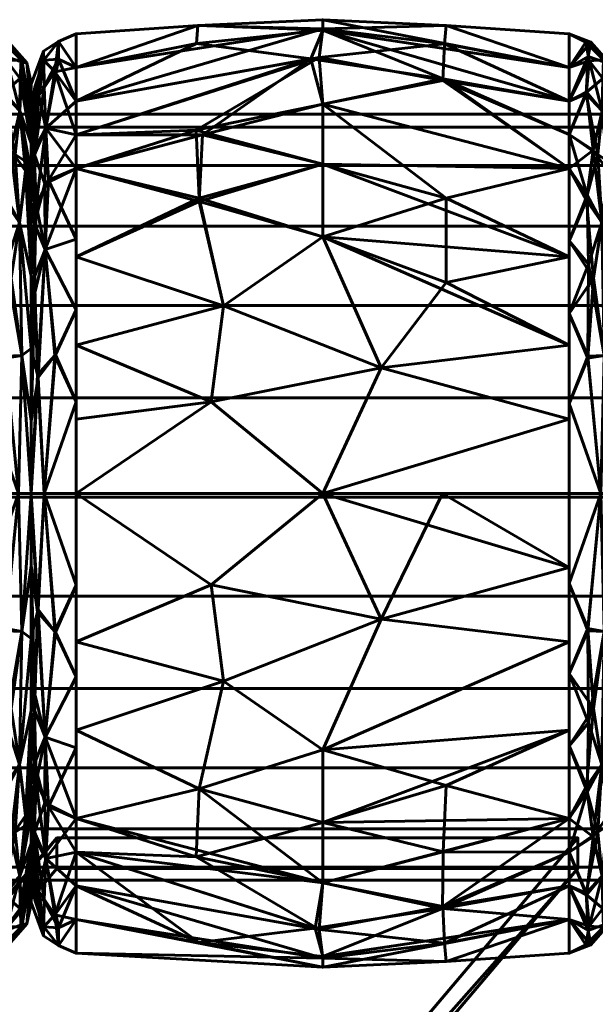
# Model space of a CAD drawing. Header units: millimetres. Extents: x -1091 to 1091, y -439 to 431.
# Tile 612 of 656: x 822 to 840, y 399 to 431. Entities that reach past the tile are written whole.
import ezdxf

# ---------------------------------------------------------------- set-up
doc = ezdxf.new("R2010")
doc.units = ezdxf.units.MM
doc.layers.add('I-FURN', color=30, linetype='Continuous', lineweight=50)

msp = doc.modelspace()

# ---------------------------------------------------------------- meshes
at = {"layer": 'I-FURN', "lineweight": 60}
mesh = msp.add_polyface(dxfattribs=at)
corners = [(823.458, 415.629, 740.004), (823.458, 426.239, 744.399), (823.458, 430.634, 755.009), (823.458, 426.239, 765.619), (823.458, 415.629, 770.014), (831.499, 415.629, 770.471), (839.54, 415.629, 770.015), (839.54, 426.24, 765.62), (839.54, 430.635, 755.009), (839.54, 426.24, 744.399), (839.54, 415.629, 740.004), (831.499, 415.629, 739.547), (839.54, 420.474, 768.008), (839.54, 420.474, 742.01), (823.458, 420.474, 768.007), (823.458, 420.474, 742.011), (831.499, 424, 768.01), (831.499, 424, 742.008), (831.499, 428.333, 763.824), (839.54, 428.437, 760.314), (831.499, 430.795, 758.026), (831.499, 430.745, 751.754), (823.458, 428.437, 760.314), (831.499, 428.333, 746.195), (839.54, 428.437, 749.704), (823.458, 428.437, 749.704), (839.54, 418.052, 769.011), (833.402, 419.732, 769.891), (827.856, 418.615, 770.085), (828.258, 421.757, 769.125), (823.458, 423.357, 766.813), (827.472, 425.265, 766.956), (831.499, 426.372, 766.13), (839.54, 418.052, 741.007), (833.402, 419.732, 740.127), (827.856, 418.615, 739.933), (828.258, 421.757, 740.894), (823.458, 423.357, 743.205), (839.54, 423.357, 766.814), (839.54, 423.357, 743.204), (835.526, 422.516, 741.293), (835.526, 425.265, 743.062), (831.499, 426.372, 743.888), (827.472, 425.161, 742.98), (827.572, 427.328, 745.066), (823.458, 427.338, 747.052), (839.54, 427.339, 762.967), (839.54, 429.536, 757.662), (835.526, 430.904, 756.513), (831.499, 431.091, 754.887), (835.475, 430.302, 759.523), (831.381, 429.862, 761.051), (823.458, 429.535, 752.357), (827.423, 430.9, 753.505), (823.458, 427.338, 762.967), (827.369, 427.489, 764.742), (835.413, 429.106, 762.367), (827.382, 430.31, 750.55), (831.108, 429.813, 748.855), (835.427, 429.158, 747.748), (839.54, 427.339, 747.051), (823.458, 429.535, 757.662), (839.54, 429.536, 752.356), (823.458, 418.052, 769.01), (823.458, 418.052, 741.008)]
mesh.append_faces([[corners[k] for k in face] for face in [(12, 27, 26), (7, 32, 38), (0, 35, 11), (62, 48, 8), (2, 53, 52), (52, 57, 25), (4, 28, 63)]], dxfattribs={"vtx0": -1, "vtx1": -1})
mesh.append_faces([[corners[k] for k in face] for face in [(34, 33, 11), (31, 29, 16), (12, 16, 27), (28, 5, 27), (18, 56, 51), (35, 34, 11), (43, 36, 37), (7, 18, 32), (18, 55, 32), (47, 48, 50), (20, 48, 49), (44, 42, 43), (9, 23, 59), (9, 41, 23), (5, 26, 27), (58, 59, 23), (58, 44, 45), (53, 21, 57), (28, 29, 14), (29, 27, 16), (27, 29, 28), (32, 31, 16), (31, 30, 29), (32, 55, 31), (32, 16, 38), (50, 56, 19), (34, 35, 36), (17, 41, 40), (36, 35, 15), (42, 17, 43), (34, 36, 17), (13, 34, 40), (34, 17, 40), (40, 41, 39), (42, 41, 17), (36, 43, 17), (23, 41, 42), (44, 43, 1), (57, 58, 25), (42, 44, 23), (20, 50, 48), (52, 53, 57), (21, 24, 59), (51, 50, 20), (51, 56, 50), (53, 61, 20), (21, 53, 49), (54, 55, 51), (31, 55, 3), (51, 55, 18), (7, 56, 18), (58, 57, 21), (59, 58, 21), (58, 23, 44), (49, 48, 62), (20, 22, 51), (20, 49, 53), (49, 62, 21)]], dxfattribs={"vtx0": -1, "vtx1": -1, "vtx2": -1})
mesh.append_faces([[corners[k] for k in face] for face in [(35, 0, 64), (34, 13, 33), (51, 22, 54), (50, 19, 47), (28, 14, 63), (36, 15, 37), (16, 12, 38), (41, 9, 39), (44, 1, 45), (56, 46, 19), (59, 60, 9), (59, 24, 60)]], dxfattribs={"vtx0": -1, "vtx2": -1})
mesh.append_faces([[corners[k] for k in face] for face in [(3, 30, 31), (4, 5, 28), (45, 25, 58), (39, 13, 40), (61, 22, 20), (62, 24, 21), (30, 14, 29), (37, 1, 43), (7, 46, 56), (47, 8, 48), (54, 3, 55), (2, 61, 53), (64, 15, 35)]], dxfattribs={"vtx1": -1, "vtx2": -1})
mesh.append_faces([[corners[k] for k in face] for face in [(5, 6, 26), (33, 10, 11)]], dxfattribs={"vtx2": -1})
mesh = msp.add_polyface(dxfattribs=at)
corners = [(820.54, 415.629, 740.004), (820.54, 426.24, 744.399), (820.54, 430.635, 755.009), (820.54, 426.24, 765.62), (820.54, 415.629, 770.015), (821.572, 415.629, 769.48), (821.986, 415.629, 768.395), (821.986, 425.094, 764.474), (821.986, 429.015, 755.009), (821.986, 425.094, 745.544), (821.986, 415.629, 741.623), (821.572, 415.629, 740.538), (820.54, 421.501, 767.582), (821.986, 420.362, 766.434), (821.986, 420.362, 743.584), (820.54, 421.501, 742.436), (821.61, 424.476, 766.405), (820.54, 428.437, 760.314), (821.61, 424.476, 743.613), (820.54, 428.437, 749.704), (821.618, 428.121, 762.207), (821.618, 428.121, 747.811), (821.986, 427.055, 759.742), (821.986, 427.055, 750.277), (821.697, 429.701, 757.62), (821.66, 429.784, 752.567), (821.68, 420.133, 768.62), (821.68, 420.133, 741.399), (820.54, 418.565, 768.798), (821.143, 420.114, 769.127), (821.173, 423.112, 767.774), (821.122, 425.367, 766.187), (820.54, 427.339, 762.967), (821.47, 426.69, 764.502), (821.853, 426.431, 763.962), (821.095, 428.671, 762.088), (821.164, 429.895, 758.957), (821.247, 430.363, 755.722), (820.54, 429.536, 752.356), (821.196, 429.754, 750.648), (821.986, 426.075, 762.108), (820.54, 429.536, 757.662), (821.103, 428.727, 748.045), (821.324, 426.838, 745.503), (820.54, 427.339, 747.051), (821.802, 426.155, 745.569), (821.986, 426.075, 747.91), (821.109, 425.197, 743.676), (821.331, 422.651, 742.104), (820.54, 418.565, 741.22), (821.149, 420.041, 740.872), (820.54, 423.87, 743.417), (820.54, 423.87, 766.601), (821.081, 430.363, 753.191), (821.986, 422.728, 765.454), (821.986, 422.728, 744.564), (821.986, 428.035, 757.375), (821.844, 429.68, 755.019), (821.986, 428.035, 752.643), (821.986, 417.996, 767.414), (821.986, 417.996, 742.604), (821.632, 429.172, 750.116)]
mesh.append_faces([[corners[k] for k in face] for face in [(28, 29, 12), (2, 53, 38), (3, 31, 32), (38, 39, 19), (41, 37, 2), (44, 43, 1), (52, 31, 3), (15, 50, 49), (51, 48, 15), (23, 61, 58), (6, 26, 5)]], dxfattribs={"vtx0": -1, "vtx1": -1})
mesh.append_faces([[corners[k] for k in face] for face in [(16, 26, 13), (31, 33, 32), (31, 16, 33), (29, 5, 26), (20, 22, 24), (50, 15, 48), (33, 34, 20), (43, 42, 21), (47, 18, 48), (5, 29, 28), (19, 39, 42), (47, 1, 43), (21, 45, 43), (20, 36, 35), (45, 55, 18), (20, 34, 40), (45, 18, 43), (31, 52, 30), (39, 53, 25), (21, 46, 45), (24, 56, 57), (35, 36, 17), (25, 61, 39), (29, 30, 12), (50, 48, 27), (30, 26, 16), (26, 30, 29), (31, 30, 16), (33, 20, 35), (16, 34, 33), (33, 35, 32), (36, 20, 24), (37, 36, 24), (37, 41, 36), (57, 37, 24), (38, 53, 39), (37, 53, 2), (39, 61, 42), (43, 44, 42), (47, 43, 18), (61, 23, 21), (48, 18, 27), (48, 51, 47), (49, 50, 11), (11, 50, 27), (25, 53, 37), (54, 34, 16), (18, 14, 27), (37, 57, 25), (57, 58, 25), (61, 25, 58), (42, 61, 21)]], dxfattribs={"vtx0": -1, "vtx1": -1, "vtx2": -1})
mesh.append_faces([[corners[k] for k in face] for face in [(26, 6, 59), (27, 10, 11), (24, 22, 56), (45, 46, 9), (27, 14, 60), (27, 60, 10), (35, 17, 32), (16, 13, 54), (34, 7, 40), (21, 23, 46), (45, 9, 55), (57, 56, 8)]], dxfattribs={"vtx0": -1, "vtx2": -1})
mesh.append_faces([[corners[k] for k in face] for face in [(54, 7, 34), (55, 14, 18), (8, 58, 57), (40, 22, 20), (41, 17, 36), (44, 19, 42), (51, 1, 47), (52, 12, 30), (59, 13, 26)]], dxfattribs={"vtx1": -1, "vtx2": -1})
mesh.append_faces([[corners[k] for k in face] for face in [(28, 4, 5), (11, 0, 49)]], dxfattribs={"vtx2": -1})
mesh = msp.add_polyface(dxfattribs=at)
corners = [(821.984, 415.629, 741.657), (821.984, 425.071, 745.568), (821.984, 428.982, 755.009), (821.984, 425.071, 764.451), (821.984, 415.629, 768.361), (822.406, 415.629, 769.469), (823.458, 415.629, 770.014), (823.458, 426.239, 765.619), (823.458, 430.634, 755.009), (823.458, 426.239, 744.399), (823.458, 415.629, 740.004), (822.406, 415.629, 740.549), (823.458, 421.619, 767.533), (821.984, 420.35, 766.406), (821.984, 420.35, 743.612), (823.458, 421.619, 742.485), (822.444, 423.587, 767.131), (822.444, 423.587, 742.887), (823.458, 428.437, 760.314), (823.458, 428.437, 749.704), (822.469, 427.548, 763.315), (822.4, 429.77, 757.996), (822.469, 427.548, 746.703), (822.4, 429.77, 752.022), (821.984, 427.026, 759.73), (821.984, 427.026, 750.288), (822.192, 419.497, 768.629), (822.213, 419.416, 741.329), (823.458, 418.624, 741.245), (822.784, 420.152, 740.944), (823.458, 418.624, 768.773), (822.764, 420.134, 769.067), (823.458, 423.929, 766.576), (821.984, 422.71, 765.428), (822.147, 425.054, 765.457), (822.09, 426.823, 763.313), (822.239, 428.615, 760.845), (822.759, 429.386, 760.353), (823.458, 429.535, 757.662), (822.874, 430.381, 756.482), (822.384, 430.064, 755.009), (822.875, 430.381, 753.528), (823.458, 429.535, 752.357), (822.882, 429.802, 750.647), (822.409, 428.892, 749.239), (821.984, 426.049, 747.928), (822.097, 426.687, 746.496), (822.101, 424.428, 744.163), (822.107, 428.889, 750.579), (821.984, 428.004, 752.649), (821.984, 426.049, 762.09), (822.438, 425.729, 744.613), (822.551, 425.849, 765.441), (822.106, 422.176, 742.658), (822.091, 422.699, 767.024), (821.984, 422.71, 744.59), (823.458, 423.929, 743.442), (823.458, 427.338, 762.967), (823.458, 427.338, 747.052), (821.984, 428.004, 757.369), (821.984, 417.99, 767.384), (821.984, 417.99, 742.635)]
mesh.append_faces([[corners[k] for k in face] for face in [(13, 54, 33), (28, 29, 15), (24, 36, 59), (8, 39, 38), (50, 36, 24), (9, 22, 58), (2, 40, 49), (55, 53, 14), (57, 52, 7), (18, 37, 57)]], dxfattribs={"vtx0": -1, "vtx1": -1})
mesh.append_faces([[corners[k] for k in face] for face in [(26, 54, 13), (37, 20, 57), (54, 16, 34), (31, 16, 26), (21, 37, 39), (46, 47, 1), (46, 51, 47), (17, 15, 29), (22, 43, 19), (9, 17, 51), (36, 37, 21), (41, 42, 43), (22, 44, 43), (39, 37, 38), (3, 34, 35), (51, 46, 22), (44, 23, 43), (40, 21, 39), (44, 22, 46), (48, 49, 23), (30, 31, 5), (29, 11, 27), (11, 29, 28), (17, 29, 27), (31, 12, 16), (5, 31, 26), (52, 20, 34), (54, 26, 16), (52, 34, 16), (35, 34, 20), (36, 35, 20), (36, 50, 35), (52, 57, 20), (40, 59, 21), (20, 37, 36), (8, 41, 39), (39, 41, 40), (40, 41, 23), (41, 43, 23), (48, 23, 44), (45, 48, 46), (47, 51, 17), (53, 47, 17), (53, 55, 47), (46, 48, 44), (40, 23, 49), (51, 22, 9), (32, 52, 16), (17, 27, 53), (53, 27, 61), (33, 54, 34), (59, 36, 21)]], dxfattribs={"vtx0": -1, "vtx1": -1, "vtx2": -1})
mesh.append_faces([[corners[k] for k in face] for face in [(34, 3, 33), (16, 12, 32), (17, 9, 56), (31, 30, 12), (37, 18, 38), (40, 2, 59), (41, 8, 42), (46, 1, 45), (48, 25, 49), (22, 19, 58), (27, 0, 61)]], dxfattribs={"vtx0": -1, "vtx2": -1})
mesh.append_faces([[corners[k] for k in face] for face in [(26, 13, 60, 4)]], dxfattribs={"vtx0": -1, "vtx3": -1})
mesh.append_faces([[corners[k] for k in face] for face in [(56, 15, 17), (11, 0, 27), (32, 7, 52), (4, 5, 26), (61, 14, 53), (42, 19, 43), (45, 25, 48), (50, 3, 35), (55, 1, 47)]], dxfattribs={"vtx1": -1, "vtx2": -1})
mesh.append_faces([[corners[k] for k in face] for face in [(5, 6, 30), (28, 10, 11)]], dxfattribs={"vtx2": -1})
mesh = msp.add_polyface(dxfattribs=at)
corners = [(839.54, 415.629, 740.004), (839.54, 426.24, 744.399), (839.54, 430.635, 755.009), (839.54, 426.24, 765.62), (839.54, 415.629, 770.015), (840.572, 415.629, 769.48), (840.986, 415.629, 768.395), (840.986, 425.094, 764.474), (840.986, 429.015, 755.009), (840.986, 425.094, 745.544), (840.986, 415.629, 741.623), (840.572, 415.629, 740.538), (839.54, 421.501, 767.582), (840.986, 420.362, 766.434), (840.986, 420.362, 743.584), (839.54, 421.501, 742.436), (840.61, 424.476, 766.405), (839.54, 428.437, 760.314), (840.61, 424.476, 743.613), (839.54, 428.437, 749.704), (840.618, 428.121, 762.207), (840.618, 428.121, 747.811), (840.986, 427.055, 759.742), (840.986, 427.055, 750.277), (840.697, 429.701, 757.62), (840.66, 429.784, 752.567), (840.68, 420.133, 768.62), (840.68, 420.133, 741.399), (839.54, 418.565, 768.798), (840.143, 420.114, 769.127), (840.173, 423.112, 767.774), (840.122, 425.367, 766.187), (839.54, 427.339, 762.967), (840.47, 426.69, 764.502), (840.853, 426.431, 763.962), (840.095, 428.671, 762.088), (840.164, 429.895, 758.957), (840.247, 430.363, 755.722), (839.54, 429.536, 752.356), (840.196, 429.754, 750.648), (840.986, 426.075, 762.108), (839.54, 429.536, 757.662), (840.103, 428.727, 748.045), (840.324, 426.838, 745.503), (839.54, 427.339, 747.051), (840.802, 426.155, 745.569), (840.986, 426.075, 747.91), (840.109, 425.197, 743.676), (840.331, 422.651, 742.104), (839.54, 418.565, 741.22), (840.149, 420.041, 740.872), (839.54, 423.87, 743.417), (839.54, 423.87, 766.601), (840.081, 430.363, 753.191), (840.986, 422.728, 765.454), (840.986, 422.728, 744.564), (840.986, 428.035, 757.375), (840.844, 429.68, 755.019), (840.986, 428.035, 752.643), (840.986, 417.996, 767.414), (840.986, 417.996, 742.604), (840.632, 429.172, 750.116)]
mesh.append_faces([[corners[k] for k in face] for face in [(28, 29, 12), (2, 53, 38), (3, 31, 32), (38, 39, 19), (41, 37, 2), (44, 43, 1), (52, 31, 3), (15, 50, 49), (51, 48, 15), (23, 61, 58), (6, 26, 5)]], dxfattribs={"vtx0": -1, "vtx1": -1})
mesh.append_faces([[corners[k] for k in face] for face in [(16, 26, 13), (31, 33, 32), (31, 16, 33), (29, 5, 26), (20, 22, 24), (50, 15, 48), (33, 34, 20), (43, 42, 21), (47, 18, 48), (5, 29, 28), (19, 39, 42), (47, 1, 43), (21, 45, 43), (20, 36, 35), (45, 55, 18), (20, 34, 40), (45, 18, 43), (31, 52, 30), (39, 53, 25), (21, 46, 45), (24, 56, 57), (35, 36, 17), (25, 61, 39), (29, 30, 12), (50, 48, 27), (30, 26, 16), (26, 30, 29), (31, 30, 16), (33, 20, 35), (16, 34, 33), (33, 35, 32), (36, 20, 24), (37, 36, 24), (37, 41, 36), (57, 37, 24), (38, 53, 39), (37, 53, 2), (39, 61, 42), (43, 44, 42), (47, 43, 18), (61, 23, 21), (48, 18, 27), (48, 51, 47), (49, 50, 11), (11, 50, 27), (25, 53, 37), (54, 34, 16), (18, 14, 27), (37, 57, 25), (57, 58, 25), (61, 25, 58), (42, 61, 21)]], dxfattribs={"vtx0": -1, "vtx1": -1, "vtx2": -1})
mesh.append_faces([[corners[k] for k in face] for face in [(26, 6, 59), (27, 10, 11), (24, 22, 56), (45, 46, 9), (27, 14, 60), (27, 60, 10), (35, 17, 32), (16, 13, 54), (34, 7, 40), (21, 23, 46), (45, 9, 55), (57, 56, 8)]], dxfattribs={"vtx0": -1, "vtx2": -1})
mesh.append_faces([[corners[k] for k in face] for face in [(54, 7, 34), (55, 14, 18), (8, 58, 57), (40, 22, 20), (41, 17, 36), (44, 19, 42), (51, 1, 47), (52, 12, 30), (59, 13, 26)]], dxfattribs={"vtx1": -1, "vtx2": -1})
mesh.append_faces([[corners[k] for k in face] for face in [(28, 4, 5), (11, 0, 49)]], dxfattribs={"vtx2": -1})
mesh = msp.add_polyface(dxfattribs=at)
corners = [(821.986, 415.629, 741.623), (821.986, 425.094, 745.544), (821.986, 429.015, 755.009), (821.986, 425.094, 764.474), (821.986, 415.629, 768.395), (821.986, 415.629, 755.009)]
mesh.append_faces([[corners[k] for k in face] for face in [(5, 2, 3, 4)]], dxfattribs={"vtx0": -1})
mesh.append_faces([[corners[k] for k in face] for face in [(5, 0, 1, 2)]], dxfattribs={"vtx3": -1})
mesh = msp.add_polyface(dxfattribs=at)
corners = [(821.984, 415.629, 755.009), (821.984, 415.629, 768.361), (821.984, 425.071, 764.451), (821.984, 428.982, 755.009), (821.984, 425.071, 745.568), (821.984, 415.629, 741.657)]
mesh.append_faces([[corners[k] for k in face] for face in [(2, 3, 0, 1)]], dxfattribs={"vtx1": -1})
mesh.append_faces([[corners[k] for k in face] for face in [(4, 5, 0, 3)]], dxfattribs={"vtx2": -1})
mesh = msp.add_polyface(dxfattribs=at)
corners = [(1005.286, 403.011, 755.21), (1005.286, 403.437, 758.445), (1005.286, 404.685, 761.46), (1005.286, 406.672, 764.048), (1005.286, 409.261, 766.035), (1005.286, 412.275, 767.284), (1005.286, 415.511, 767.71), (1005.286, 418.746, 767.284), (1005.286, 421.761, 766.035), (1005.286, 424.35, 764.048), (1005.286, 426.336, 761.46), (1005.286, 427.585, 758.445), (1005.286, 428.011, 755.21), (-1005.286, 428.011, 755.21), (-1005.286, 427.585, 758.445), (-1005.286, 426.336, 761.46), (-1005.286, 424.35, 764.048), (-1005.286, 421.761, 766.035), (-1005.286, 418.746, 767.284), (-1005.286, 415.511, 767.71), (-1005.286, 412.275, 767.284), (-1005.286, 409.261, 766.035), (-1005.286, 406.672, 764.048), (-1005.286, 404.685, 761.46), (-1005.286, 403.437, 758.445), (-1005.286, 403.011, 755.21)]
mesh.append_faces([[corners[k] for k in face] for face in [(13, 14, 11, 12)]], dxfattribs={"vtx1": -1})
mesh.append_faces([[corners[k] for k in face] for face in [(14, 15, 10, 11), (16, 17, 8, 9), (15, 16, 9, 10), (17, 18, 7, 8), (6, 7, 18, 19), (20, 21, 4, 5), (21, 22, 3, 4), (23, 24, 1, 2), (22, 23, 2, 3), (19, 20, 5, 6)]], dxfattribs={"vtx1": -1, "vtx3": -1})
mesh.append_faces([[corners[k] for k in face] for face in [(24, 25, 0, 1)]], dxfattribs={"vtx3": -1})
mesh = msp.add_polyface(dxfattribs=at)
corners = [(1005.286, 428.011, 755.21), (1005.286, 427.585, 751.974), (1005.286, 426.336, 748.96), (1005.286, 424.35, 746.371), (1005.286, 421.761, 744.384), (1005.286, 418.746, 743.136), (1005.286, 415.511, 742.71), (1005.286, 412.275, 743.136), (1005.286, 409.261, 744.384), (1005.286, 406.672, 746.371), (1005.286, 404.685, 748.96), (1005.286, 403.437, 751.974), (1005.286, 403.011, 755.21), (-1005.286, 403.011, 755.21), (-1005.286, 403.437, 751.974), (-1005.286, 404.685, 748.96), (-1005.286, 406.672, 746.371), (-1005.286, 409.261, 744.384), (-1005.286, 412.275, 743.136), (-1005.286, 415.511, 742.71), (-1005.286, 418.746, 743.136), (-1005.286, 421.761, 744.384), (-1005.286, 424.35, 746.371), (-1005.286, 426.336, 748.96), (-1005.286, 427.585, 751.974), (-1005.286, 428.011, 755.21)]
mesh.append_faces([[corners[k] for k in face] for face in [(13, 14, 11, 12)]], dxfattribs={"vtx1": -1})
mesh.append_faces([[corners[k] for k in face] for face in [(14, 15, 10, 11), (16, 17, 8, 9), (15, 16, 9, 10), (17, 18, 7, 8), (6, 7, 18, 19), (20, 21, 4, 5), (21, 22, 3, 4), (23, 24, 1, 2), (22, 23, 2, 3), (19, 20, 5, 6)]], dxfattribs={"vtx1": -1, "vtx3": -1})
mesh.append_faces([[corners[k] for k in face] for face in [(24, 25, 0, 1)]], dxfattribs={"vtx3": -1})
mesh = msp.add_polyface(dxfattribs=at)
corners = [(820.54, 415.629, 770.015), (820.54, 405.019, 765.62), (820.54, 400.624, 755.009), (820.54, 405.019, 744.399), (820.54, 415.629, 740.004), (821.572, 415.629, 740.538), (821.986, 415.629, 741.623), (821.986, 406.164, 745.544), (821.986, 402.244, 755.009), (821.986, 406.164, 764.474), (821.986, 415.629, 768.395), (821.572, 415.629, 769.48), (820.54, 409.758, 742.436), (821.986, 410.897, 743.584), (821.986, 410.897, 766.434), (820.54, 409.758, 767.582), (821.61, 406.783, 743.613), (820.54, 402.821, 749.704), (821.61, 406.783, 766.405), (820.54, 402.821, 760.314), (821.618, 403.138, 747.811), (821.618, 403.138, 762.207), (821.986, 404.204, 750.277), (821.986, 404.204, 759.742), (821.697, 401.558, 752.398), (821.66, 401.475, 757.451), (821.68, 411.126, 741.399), (821.68, 411.126, 768.62), (820.54, 412.694, 741.22), (821.143, 411.144, 740.891), (821.173, 408.147, 742.244), (821.122, 405.892, 743.831), (820.54, 403.92, 747.051), (821.47, 404.569, 745.516), (821.853, 404.828, 746.056), (821.095, 402.588, 747.931), (821.164, 401.364, 751.061), (821.247, 400.896, 754.296), (820.54, 401.723, 757.662), (821.196, 401.505, 759.37), (821.986, 405.184, 747.91), (820.54, 401.723, 752.356), (821.103, 402.532, 761.974), (821.324, 404.421, 764.515), (820.54, 403.92, 762.967), (821.802, 405.104, 764.449), (821.986, 405.184, 762.108), (821.109, 406.062, 766.342), (821.331, 408.608, 767.914), (820.54, 412.694, 768.798), (821.149, 411.218, 769.146), (820.54, 407.388, 766.601), (820.54, 407.388, 743.417), (821.081, 400.895, 756.827), (821.986, 408.531, 744.564), (821.986, 408.531, 765.454), (821.986, 403.224, 752.643), (821.844, 401.579, 754.999), (821.986, 403.224, 757.375), (821.986, 413.263, 742.604), (821.986, 413.263, 767.414), (821.632, 402.087, 759.902)]
mesh.append_faces([[corners[k] for k in face] for face in [(28, 29, 12), (2, 53, 38), (3, 31, 32), (38, 39, 19), (41, 37, 2), (44, 43, 1), (52, 31, 3), (15, 50, 49), (51, 48, 15), (23, 61, 58), (6, 26, 5)]], dxfattribs={"vtx0": -1, "vtx1": -1})
mesh.append_faces([[corners[k] for k in face] for face in [(29, 5, 26), (5, 29, 28), (33, 31, 16), (20, 22, 24), (50, 15, 48), (33, 34, 20), (43, 42, 21), (47, 18, 48), (16, 26, 13), (19, 39, 42), (47, 1, 43), (21, 45, 43), (20, 36, 35), (31, 52, 30), (45, 55, 18), (20, 34, 40), (45, 18, 43), (31, 33, 32), (39, 53, 25), (21, 46, 45), (24, 56, 57), (35, 36, 17), (25, 61, 39), (29, 30, 12), (50, 48, 27), (30, 26, 16), (26, 30, 29), (31, 30, 16), (33, 20, 35), (16, 34, 33), (33, 35, 32), (36, 20, 24), (37, 36, 24), (37, 41, 36), (57, 37, 24), (38, 53, 39), (37, 53, 2), (39, 61, 42), (43, 44, 42), (47, 43, 18), (61, 23, 21), (48, 18, 27), (48, 51, 47), (49, 50, 11), (11, 50, 27), (25, 53, 37), (54, 34, 16), (18, 14, 27), (37, 57, 25), (57, 58, 25), (61, 25, 58), (42, 61, 21)]], dxfattribs={"vtx0": -1, "vtx1": -1, "vtx2": -1})
mesh.append_faces([[corners[k] for k in face] for face in [(27, 10, 11), (26, 6, 59), (24, 22, 56), (45, 46, 9), (27, 14, 60), (27, 60, 10), (35, 17, 32), (16, 13, 54), (34, 7, 40), (21, 23, 46), (45, 9, 55), (57, 56, 8)]], dxfattribs={"vtx0": -1, "vtx2": -1})
mesh.append_faces([[corners[k] for k in face] for face in [(54, 7, 34), (55, 14, 18), (8, 58, 57), (40, 22, 20), (41, 17, 36), (44, 19, 42), (51, 1, 47), (52, 12, 30), (59, 13, 26)]], dxfattribs={"vtx1": -1, "vtx2": -1})
mesh.append_faces([[corners[k] for k in face] for face in [(28, 4, 5), (11, 0, 49)]], dxfattribs={"vtx2": -1})
mesh = msp.add_polyface(dxfattribs=at)
corners = [(821.984, 415.629, 755.009), (821.984, 415.629, 741.657), (821.984, 406.188, 745.568), (821.984, 402.277, 755.009), (821.984, 406.188, 764.451), (821.984, 415.629, 768.361)]
mesh.append_faces([[corners[k] for k in face] for face in [(4, 5, 0, 3)]], dxfattribs={"vtx2": -1})
mesh.append_faces([[corners[k] for k in face] for face in [(0, 1, 2, 3)]], dxfattribs={"vtx3": -1})
mesh = msp.add_polyface(dxfattribs=at)
corners = [(821.984, 415.629, 768.361), (821.984, 406.188, 764.451), (821.984, 402.277, 755.009), (821.984, 406.188, 745.568), (821.984, 415.629, 741.657), (822.406, 415.629, 740.549), (823.458, 415.629, 740.004), (823.458, 405.02, 744.399), (823.458, 400.625, 755.009), (823.458, 405.02, 765.619), (823.458, 415.629, 770.014), (822.406, 415.629, 769.469), (823.458, 409.64, 742.485), (821.984, 410.909, 743.612), (821.984, 410.909, 766.406), (823.458, 409.64, 767.533), (822.444, 407.672, 742.887), (822.444, 407.672, 767.131), (823.458, 402.822, 749.704), (823.458, 402.822, 760.314), (822.469, 403.711, 746.703), (822.4, 401.489, 752.022), (822.469, 403.711, 763.315), (822.4, 401.489, 757.996), (821.984, 404.233, 750.288), (821.984, 404.233, 759.73), (822.192, 411.762, 741.389), (822.213, 411.843, 768.689), (823.458, 412.635, 768.773), (822.784, 411.107, 769.074), (823.458, 412.635, 741.245), (822.764, 411.125, 740.952), (823.458, 407.33, 743.442), (821.984, 408.548, 744.59), (822.147, 406.205, 744.561), (822.09, 404.436, 746.705), (822.239, 402.643, 749.173), (822.759, 401.873, 749.665), (823.458, 401.723, 752.357), (822.874, 400.878, 753.536), (822.384, 401.195, 755.009), (822.875, 400.878, 756.49), (823.458, 401.723, 757.662), (822.882, 401.456, 759.371), (822.409, 402.367, 760.779), (821.984, 405.21, 762.09), (822.097, 404.572, 763.522), (822.101, 406.831, 765.855), (822.107, 402.37, 759.439), (821.984, 403.255, 757.369), (821.984, 405.21, 747.928), (822.438, 405.53, 765.405), (822.551, 405.41, 744.577), (822.106, 409.083, 767.36), (822.091, 408.56, 742.995), (821.984, 408.548, 765.428), (823.458, 407.33, 766.576), (823.458, 403.921, 747.052), (823.458, 403.921, 762.967), (821.984, 403.255, 752.649), (821.984, 413.269, 742.635), (821.984, 413.269, 767.384)]
mesh.append_faces([[corners[k] for k in face] for face in [(11, 28, 10)]], dxfattribs={"vtx0": -1})
mesh.append_faces([[corners[k] for k in face] for face in [(57, 52, 7), (28, 29, 15), (13, 54, 33), (24, 36, 59), (8, 39, 38), (50, 36, 24), (2, 40, 49), (18, 37, 57)]], dxfattribs={"vtx0": -1, "vtx1": -1})
mesh.append_faces([[corners[k] for k in face] for face in [(22, 43, 19), (54, 16, 34), (31, 16, 26), (21, 37, 39), (46, 47, 1), (46, 51, 47), (17, 15, 29), (9, 17, 51), (36, 37, 21), (41, 42, 43), (9, 51, 22), (39, 37, 38), (3, 34, 35), (51, 46, 22), (44, 23, 43), (40, 21, 39), (44, 22, 46), (48, 49, 23), (30, 31, 5), (29, 11, 27), (11, 29, 28), (17, 29, 27), (31, 12, 16), (5, 31, 26), (52, 20, 34), (54, 26, 16), (52, 34, 16), (35, 34, 20), (36, 35, 20), (36, 50, 35), (57, 37, 20), (40, 59, 21), (20, 37, 36), (8, 41, 39), (39, 41, 40), (40, 41, 23), (59, 36, 21), (41, 43, 23), (48, 23, 44), (45, 48, 46), (47, 51, 17), (53, 47, 17), (53, 55, 47), (46, 48, 44), (40, 23, 49), (32, 52, 16), (17, 27, 53), (53, 27, 61), (33, 54, 34), (52, 57, 20), (22, 44, 43), (13, 26, 54)]], dxfattribs={"vtx0": -1, "vtx1": -1, "vtx2": -1})
mesh.append_faces([[corners[k] for k in face] for face in [(26, 13, 60), (34, 3, 33), (16, 12, 32), (17, 9, 56), (31, 30, 12), (37, 18, 38), (40, 2, 59), (41, 8, 42), (46, 1, 45), (48, 25, 49), (22, 19, 58), (27, 0, 61)]], dxfattribs={"vtx0": -1, "vtx2": -1})
mesh.append_faces([[corners[k] for k in face] for face in [(53, 61, 14, 55)]], dxfattribs={"vtx0": -1, "vtx3": -1})
mesh.append_faces([[corners[k] for k in face] for face in [(56, 15, 17), (32, 7, 52), (11, 0, 27), (4, 5, 26), (42, 19, 43), (45, 25, 48), (50, 3, 35), (55, 1, 47), (58, 9, 22), (60, 4, 26)]], dxfattribs={"vtx1": -1, "vtx2": -1})
mesh.append_faces([[corners[k] for k in face] for face in [(5, 6, 30)]], dxfattribs={"vtx2": -1})
mesh = msp.add_polyface(dxfattribs=at)
corners = [(821.986, 415.629, 768.395), (821.986, 406.164, 764.474), (821.986, 402.244, 755.009), (821.986, 406.164, 745.544), (821.986, 415.629, 741.623), (821.986, 415.629, 755.009)]
mesh.append_faces([[corners[k] for k in face] for face in [(3, 4, 5, 2)]], dxfattribs={"vtx2": -1})
mesh.append_faces([[corners[k] for k in face] for face in [(5, 0, 1, 2)]], dxfattribs={"vtx3": -1})
mesh = msp.add_polyface(dxfattribs=at)
corners = [(823.458, 415.629, 770.014), (823.458, 405.02, 765.619), (823.458, 400.625, 755.009), (823.458, 405.02, 744.399), (823.458, 415.629, 740.004), (831.499, 415.629, 739.547), (839.54, 415.629, 740.004), (839.54, 405.019, 744.399), (839.54, 400.624, 755.009), (839.54, 405.019, 765.62), (839.54, 415.629, 770.015), (831.499, 415.629, 770.471), (839.54, 410.784, 742.01), (839.54, 410.784, 768.008), (823.458, 410.785, 742.011), (823.458, 410.785, 768.007), (831.499, 407.259, 742.008), (831.499, 407.259, 768.01), (831.499, 402.926, 746.195), (839.54, 402.821, 749.704), (831.499, 400.464, 751.992), (831.499, 400.514, 758.264), (823.458, 402.822, 749.704), (831.499, 402.926, 763.824), (839.54, 402.821, 760.314), (823.458, 402.822, 760.314), (839.54, 413.207, 741.007), (833.402, 411.527, 740.127), (827.856, 412.644, 739.933), (828.258, 409.502, 740.894), (823.458, 407.902, 743.205), (827.472, 405.994, 743.063), (831.499, 404.886, 743.888), (839.54, 413.207, 769.011), (833.402, 411.527, 769.891), (835.409, 415.629, 770.249), (827.856, 412.644, 770.085), (828.258, 409.502, 769.125), (823.458, 407.902, 766.813), (827.472, 405.994, 766.956), (831.499, 404.886, 766.13), (839.54, 407.902, 766.814), (835.526, 406.098, 767.039), (835.426, 403.93, 764.952), (839.54, 403.92, 762.967), (835.402, 402.087, 762.247), (831.251, 401.445, 761.163), (827.461, 400.974, 759.566), (823.458, 401.723, 757.662), (839.54, 407.902, 743.204), (839.54, 403.92, 747.051), (839.54, 401.723, 752.356), (835.526, 400.355, 753.505), (831.499, 400.168, 755.131), (835.475, 400.957, 750.495), (831.381, 401.397, 748.967), (823.458, 403.921, 747.052), (827.369, 403.77, 745.276), (835.413, 402.152, 747.652), (823.458, 401.723, 752.357), (839.54, 401.723, 757.662), (823.458, 403.921, 762.967), (823.458, 413.207, 741.008), (823.458, 413.207, 769.01)]
mesh.append_faces([[corners[k] for k in face] for face in [(12, 27, 26), (11, 34, 35), (9, 43, 44), (24, 45, 60), (0, 36, 11), (13, 17, 41), (44, 45, 24), (7, 32, 49)]], dxfattribs={"vtx0": -1, "vtx1": -1})
mesh.append_faces([[corners[k] for k in face] for face in [(31, 29, 16), (28, 5, 27), (18, 57, 32), (32, 16, 49), (39, 37, 38), (17, 39, 40), (18, 58, 55), (36, 34, 11), (17, 42, 41), (60, 53, 52), (51, 52, 54), (7, 18, 32), (20, 52, 53), (9, 42, 43), (5, 26, 27), (45, 43, 23), (39, 23, 40), (47, 21, 46), (28, 29, 14), (29, 27, 16), (27, 29, 28), (32, 31, 16), (31, 30, 29), (32, 57, 31), (54, 58, 19), (37, 34, 36), (17, 13, 34), (33, 35, 34), (37, 36, 15), (34, 37, 17), (37, 39, 17), (39, 1, 23), (42, 17, 40), (43, 40, 23), (40, 43, 42), (44, 43, 45), (46, 45, 23), (46, 21, 45), (46, 23, 61), (48, 53, 47), (12, 16, 27), (52, 20, 54), (47, 53, 21), (20, 53, 2), (55, 54, 20), (55, 58, 54), (56, 57, 55), (31, 57, 3), (55, 57, 18), (7, 58, 18), (20, 22, 55), (60, 45, 21), (53, 60, 21), (47, 46, 61)]], dxfattribs={"vtx0": -1, "vtx1": -1, "vtx2": -1})
mesh.append_faces([[corners[k] for k in face] for face in [(31, 3, 30), (55, 22, 56), (23, 1, 61), (54, 19, 51), (16, 12, 49), (37, 15, 38), (53, 48, 2), (47, 25, 48), (52, 8, 60), (20, 2, 59), (58, 50, 19)]], dxfattribs={"vtx0": -1, "vtx2": -1})
mesh.append_faces([[corners[k] for k in face] for face in [(36, 0, 63, 15), (28, 14, 62, 4)]], dxfattribs={"vtx0": -1, "vtx3": -1})
mesh.append_faces([[corners[k] for k in face] for face in [(4, 5, 28), (7, 50, 58), (59, 22, 20), (30, 14, 29), (13, 33, 34), (38, 1, 39), (61, 25, 47), (9, 41, 42), (51, 8, 52), (56, 3, 57)]], dxfattribs={"vtx1": -1, "vtx2": -1})
mesh.append_faces([[corners[k] for k in face] for face in [(33, 10, 35), (5, 6, 26)]], dxfattribs={"vtx2": -1})
mesh = msp.add_polyface(dxfattribs=at)
corners = [(839.54, 415.629, 770.015), (839.54, 405.019, 765.62), (839.54, 400.624, 755.009), (839.54, 405.019, 744.399), (839.54, 415.629, 740.004), (840.572, 415.629, 740.538), (840.986, 415.629, 741.623), (840.986, 406.164, 745.544), (840.986, 402.244, 755.009), (840.986, 406.164, 764.474), (840.986, 415.629, 768.395), (840.572, 415.629, 769.48), (839.54, 409.758, 742.436), (840.986, 410.897, 743.584), (840.986, 410.897, 766.434), (839.54, 409.758, 767.582), (840.61, 406.783, 743.613), (839.54, 402.821, 749.704), (840.61, 406.783, 766.405), (839.54, 402.821, 760.314), (840.618, 403.138, 747.811), (840.618, 403.138, 762.207), (840.986, 404.204, 750.277), (840.986, 404.204, 759.742), (840.697, 401.558, 752.398), (840.66, 401.475, 757.451), (840.68, 411.126, 741.399), (840.68, 411.126, 768.62), (839.54, 412.694, 741.22), (840.143, 411.144, 740.891), (840.173, 408.147, 742.244), (840.122, 405.892, 743.831), (839.54, 403.92, 747.051), (840.47, 404.569, 745.516), (840.853, 404.828, 746.056), (840.095, 402.588, 747.931), (840.164, 401.364, 751.061), (840.247, 400.896, 754.296), (839.54, 401.723, 757.662), (840.196, 401.505, 759.37), (840.986, 405.184, 747.91), (839.54, 401.723, 752.356), (840.103, 402.532, 761.974), (840.324, 404.421, 764.515), (839.54, 403.92, 762.967), (840.802, 405.104, 764.449), (840.986, 405.184, 762.108), (840.109, 406.062, 766.342), (840.331, 408.608, 767.914), (839.54, 412.694, 768.798), (840.149, 411.218, 769.146), (839.54, 407.388, 766.601), (839.54, 407.388, 743.417), (840.081, 400.895, 756.827), (840.986, 408.531, 744.564), (840.986, 408.531, 765.454), (840.986, 403.224, 752.643), (840.844, 401.579, 754.999), (840.986, 403.224, 757.375), (840.986, 413.263, 742.604), (840.986, 413.263, 767.414), (840.632, 402.087, 759.902)]
mesh.append_faces([[corners[k] for k in face] for face in [(28, 29, 12), (2, 53, 38), (3, 31, 32), (38, 39, 19), (41, 37, 2), (44, 43, 1), (52, 31, 3), (15, 50, 49), (51, 48, 15), (23, 61, 58), (6, 26, 5)]], dxfattribs={"vtx0": -1, "vtx1": -1})
mesh.append_faces([[corners[k] for k in face] for face in [(29, 5, 26), (5, 29, 28), (33, 31, 16), (20, 22, 24), (50, 15, 48), (33, 34, 20), (43, 42, 21), (47, 18, 48), (16, 26, 13), (19, 39, 42), (47, 1, 43), (21, 45, 43), (20, 36, 35), (31, 52, 30), (45, 55, 18), (20, 34, 40), (45, 18, 43), (31, 33, 32), (39, 53, 25), (21, 46, 45), (24, 56, 57), (35, 36, 17), (25, 61, 39), (29, 30, 12), (50, 48, 27), (30, 26, 16), (26, 30, 29), (31, 30, 16), (33, 20, 35), (16, 34, 33), (33, 35, 32), (36, 20, 24), (37, 36, 24), (37, 41, 36), (57, 37, 24), (38, 53, 39), (37, 53, 2), (39, 61, 42), (43, 44, 42), (47, 43, 18), (61, 23, 21), (48, 18, 27), (48, 51, 47), (49, 50, 11), (11, 50, 27), (25, 53, 37), (54, 34, 16), (18, 14, 27), (37, 57, 25), (57, 58, 25), (61, 25, 58), (42, 61, 21)]], dxfattribs={"vtx0": -1, "vtx1": -1, "vtx2": -1})
mesh.append_faces([[corners[k] for k in face] for face in [(27, 10, 11), (26, 6, 59), (24, 22, 56), (45, 46, 9), (27, 14, 60), (27, 60, 10), (35, 17, 32), (16, 13, 54), (34, 7, 40), (21, 23, 46), (45, 9, 55), (57, 56, 8)]], dxfattribs={"vtx0": -1, "vtx2": -1})
mesh.append_faces([[corners[k] for k in face] for face in [(54, 7, 34), (55, 14, 18), (8, 58, 57), (40, 22, 20), (41, 17, 36), (44, 19, 42), (51, 1, 47), (52, 12, 30), (59, 13, 26)]], dxfattribs={"vtx1": -1, "vtx2": -1})
mesh.append_faces([[corners[k] for k in face] for face in [(28, 4, 5), (11, 0, 49)]], dxfattribs={"vtx2": -1})
mesh = msp.add_polyface(dxfattribs=at)
corners = [(803.625, 380.72, 238.205), (822.825, 403.389, 757.712), (822.825, 404.388, 757.671), (803.625, 381.719, 238.164)]
mesh.append_faces([[corners[k] for k in face] for face in [(0, 1, 2), (2, 3, 0)]], dxfattribs={"vtx2": -1})
mesh = msp.add_polyface(dxfattribs=at)
corners = [(803.625, 381.719, 238.164), (822.825, 404.388, 757.671), (839.825, 404.388, 757.671), (820.625, 381.719, 238.164)]
mesh.append_faces([[corners[k] for k in face] for face in [(0, 1, 2, 3)]])
mesh = msp.add_polyface(dxfattribs=at)
corners = [(820.625, 381.719, 238.164), (839.825, 404.388, 757.671), (839.825, 403.389, 757.712), (820.625, 380.72, 238.205)]
mesh.append_faces([[corners[k] for k in face] for face in [(0, 1, 2), (2, 3, 0)]], dxfattribs={"vtx2": -1})
mesh = msp.add_polyface(dxfattribs=at)
corners = [(822.825, 404.388, 757.671), (822.825, 403.389, 757.712), (839.825, 403.389, 757.712), (839.825, 404.388, 757.671)]
mesh.append_faces([[corners[k] for k in face] for face in [(0, 1, 2, 3)]])
mesh = msp.add_polyface(dxfattribs=at)
corners = [(820.625, 380.72, 238.205), (839.825, 403.389, 757.712), (822.825, 403.389, 757.712), (803.625, 380.72, 238.205)]
mesh.append_faces([[corners[k] for k in face] for face in [(0, 1, 2, 3)]])

doc.saveas('drawing.dxf')
